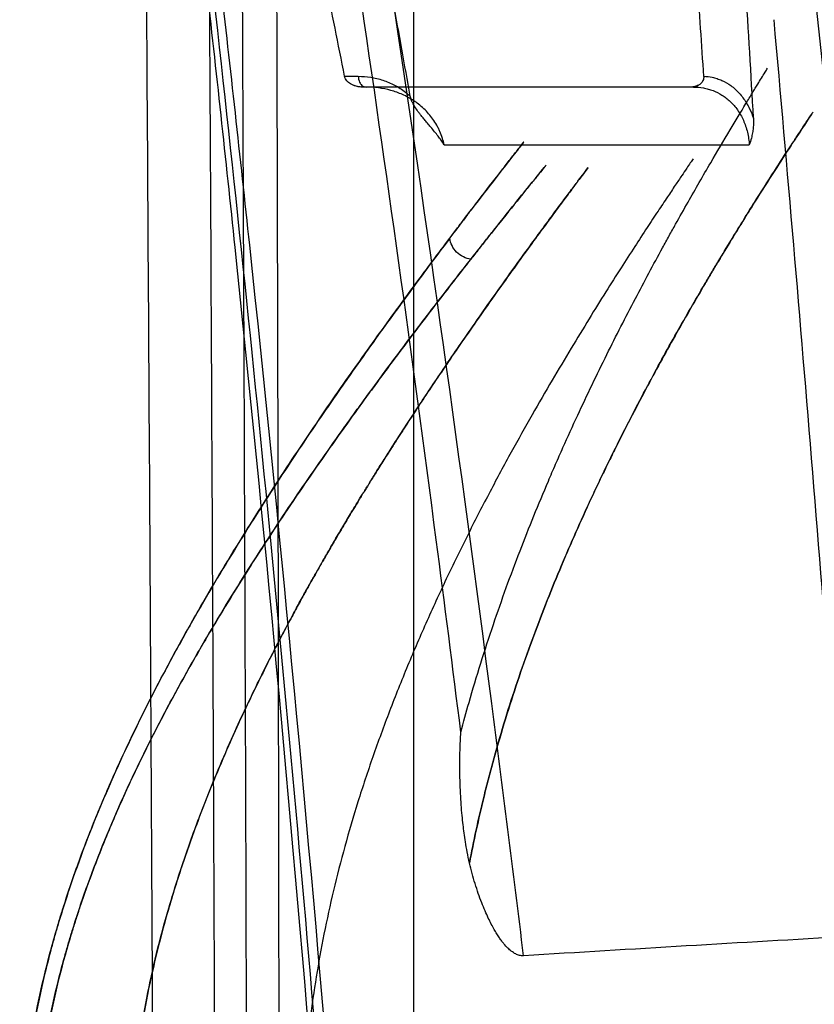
# Model space of a CAD drawing. Header units: millimetres. Extents: x 0 to 297, y 0 to 210.
# Tile 325 of 499: x 145.1 to 145.349, y 159.642 to 159.951. Entities that reach past the tile are written whole.
import ezdxf

# ---------------------------------------------------------------- set-up
doc = ezdxf.new("R2010")
doc.units = ezdxf.units.MM
doc.header["$LTSCALE"] = 16.335
doc.layers.get('0').update_dxf_attribs({"linetype": 'CONTINUOUS'})
doc.layers.add('INTFCLR_1', color=7, linetype='CONTINUOUS')
doc.layers.add('INTFCLR_144815', color=7, linetype='CONTINUOUS')

msp = doc.modelspace()

# ---------------------------------------------------------------- linework, layer by layer
at = {"color": 9, "linetype": 'Continuous'}
msp.add_line((145.2238, 160.99973), (145.2238, 147.92846), dxfattribs=at)
at = {"layer": 'INTFCLR_1', "color": 9, "linetype": 'Continuous'}
for points, knots in [([(145.23517, 159.88257), (145.23598, 159.88365), (145.23756, 159.88574), (145.24056, 159.88969), (145.24509, 159.89561), (145.24972, 159.90162), (145.25335, 159.90628), (145.25491, 159.90828), (145.25644, 159.91024), (145.25712, 159.91112), (145.25848, 159.91285), (145.25756, 159.91168), (145.25678, 159.91068), (145.25371, 159.90676), (145.24903, 159.90073), (145.24398, 159.89416), (145.24039, 159.88946), (145.23888, 159.88748), (145.23646, 159.88429), (145.23073, 159.8767), (145.22131, 159.86403), (145.21144, 159.85041), (145.2047, 159.84089), (145.20143, 159.83621), (145.19918, 159.83298), (145.1928, 159.82375), (145.18222, 159.80802), (145.16817, 159.78597), (145.15661, 159.76649), (145.14869, 159.75219), (145.14417, 159.74369), (145.1374, 159.73056), (145.12773, 159.7102), (145.11845, 159.68666), (145.11332, 159.67078), (145.11114, 159.66326), (145.10974, 159.65817), (145.10613, 159.64409), (145.10274, 159.62581), (145.10103, 159.60731), (145.10062, 159.59797), (145.10051, 159.5926), (145.10046, 159.57934), (145.10163, 159.56217), (145.10455, 159.54397), (145.10638, 159.53502), (145.10753, 159.52993), (145.10933, 159.52239), (145.11237, 159.51131), (145.11855, 159.49227), (145.12577, 159.47393), (145.13278, 159.45843), (145.13689, 159.44982), (145.14302, 159.43744), (145.15246, 159.41977), (145.16548, 159.39753), (145.17536, 159.38176), (145.18185, 159.37176), (145.18595, 159.36551), (145.19275, 159.35532), (145.20194, 159.34195), (145.20922, 159.33168), (145.21265, 159.3269)], [0, 0, 0, 0, 0.005797, 0.01133, 0.021476, 0.037955, 0.044218, 0.046836, 0.0491, 0.054387, 0.05482, 0.055229, 0.05859, 0.062716, 0.075143, 0.092818, 0.098027, 0.100749, 0.103544, 0.115354, 0.141812, 0.171787, 0.188025, 0.192212, 0.196449, 0.205034, 0.240697, 0.278371, 0.31799, 0.338541, 0.349008, 0.35957, 0.402408, 0.446323, 0.46879, 0.474471, 0.480178, 0.491596, 0.537273, 0.560271, 0.571849, 0.577661, 0.58346, 0.629177, 0.651777, 0.663046, 0.668676, 0.674302, 0.696525, 0.718311, 0.760793, 0.781563, 0.791836, 0.801994, 0.841252, 0.878375, 0.913316, 0.92169, 0.929872, 0.945621, 0.974598, 1, 1, 1, 1]), ([(145.10533, 159.60446), (145.10565, 159.60964), (145.10713, 159.6251), (145.11058, 159.64294), (145.11424, 159.65669), (145.11566, 159.66166), (145.11788, 159.66902), (145.12309, 159.68455), (145.13254, 159.70756), (145.14236, 159.72744), (145.14925, 159.74027), (145.15384, 159.74857), (145.1619, 159.76256), (145.17366, 159.78159), (145.18794, 159.80314), (145.1987, 159.81851), (145.20518, 159.82753), (145.20747, 159.83069), (145.2108, 159.83526), (145.21765, 159.84456), (145.22769, 159.85787), (145.23727, 159.87026), (145.24309, 159.87767), (145.24555, 159.88079), (145.24708, 159.88272), (145.2507, 159.88727), (145.25629, 159.89426), (145.26026, 159.89918), (145.26709, 159.90756), (145.26327, 159.90288), (145.26188, 159.90116), (145.26023, 159.89913), (145.2566, 159.89464), (145.25185, 159.88873), (145.24726, 159.88295), (145.2442, 159.87908), (145.2426, 159.87704), (145.24177, 159.87599)], [0, 0, 0, 0, 0.040506, 0.121371, 0.141609, 0.151728, 0.161805, 0.201681, 0.27975, 0.35606, 0.374896, 0.393571, 0.430256, 0.501054, 0.568453, 0.632314, 0.647694, 0.655285, 0.662788, 0.691892, 0.745638, 0.793099, 0.81429, 0.819306, 0.824191, 0.83354, 0.865265, 0.887575, 0.901676, 0.91187, 0.915934, 0.920634, 0.931879, 0.961459, 0.979668, 0.989598, 1, 1, 1, 1]), ([(145.21265, 159.3269), (145.2155, 159.32293), (145.22058, 159.31593), (145.22658, 159.3078), (145.23002, 159.30318), (145.23156, 159.30112), (145.23288, 159.29936), (145.2379, 159.29268), (145.22488, 159.31003), (145.22141, 159.31482), (145.21825, 159.31915), (145.21682, 159.32113), (145.21414, 159.32482), (145.20831, 159.33294), (145.19931, 159.34573), (145.19098, 159.35795), (145.18562, 159.36602), (145.18356, 159.36914), (145.18039, 159.37398), (145.17334, 159.38493), (145.16243, 159.40259), (145.14946, 159.42517), (145.14066, 159.44206), (145.13563, 159.45246), (145.13358, 159.45677), (145.13004, 159.46443), (145.12321, 159.48014), (145.11626, 159.49872), (145.11044, 159.51801), (145.10542, 159.53813), (145.10115, 159.56409), (145.10027, 159.58656), (145.1007, 159.59984), (145.10097, 159.6052), (145.10165, 159.61452), (145.10387, 159.63295), (145.10773, 159.65108), (145.11164, 159.66503), (145.11315, 159.67006), (145.11549, 159.67751), (145.11927, 159.68847), (145.12484, 159.70272), (145.13278, 159.72104), (145.1404, 159.73656), (145.14727, 159.74953), (145.15184, 159.75791), (145.15983, 159.77202), (145.17143, 159.79121), (145.18545, 159.8129), (145.19595, 159.82836), (145.20227, 159.83742), (145.20449, 159.84058), (145.20772, 159.84515), (145.21434, 159.85444), (145.22399, 159.86767), (145.2316, 159.87784), (145.23517, 159.88257)], [0, 0, 0, 0, 0.021193, 0.037479, 0.043683, 0.046271, 0.048489, 0.053673, 0.073378, 0.090943, 0.0935, 0.096125, 0.101573, 0.113235, 0.139453, 0.169302, 0.17731, 0.181394, 0.185517, 0.20238, 0.237809, 0.275409, 0.315169, 0.320297, 0.32546, 0.335843, 0.356821, 0.399693, 0.421672, 0.444095, 0.489481, 0.535387, 0.541203, 0.547034, 0.55865, 0.581697, 0.627372, 0.638765, 0.644461, 0.650139, 0.672584, 0.694656, 0.716404, 0.759045, 0.769541, 0.77996, 0.800413, 0.839774, 0.877093, 0.912294, 0.920744, 0.924914, 0.929034, 0.94499, 0.974318, 1, 1, 1, 1]), ([(145.24177, 159.87599), (145.24098, 159.87611), (145.23935, 159.87663), (145.23663, 159.87855), (145.23535, 159.88097), (145.23517, 159.88257)], [0, 0, 0, 0, 0.243625, 0.510031, 1, 1, 1, 1]), ([(145.24177, 159.87599), (145.23814, 159.87137), (145.23042, 159.86143), (145.2206, 159.8485), (145.21386, 159.83942), (145.21058, 159.83495), (145.20832, 159.83186), (145.2019, 159.82302), (145.19122, 159.80792), (145.17697, 159.78672), (145.16517, 159.76796), (145.15704, 159.75416), (145.15239, 159.74597), (145.14541, 159.73331), (145.13766, 159.71814), (145.12959, 159.70023), (145.12392, 159.68631), (145.12008, 159.6756), (145.11771, 159.66831), (145.11617, 159.66339), (145.1122, 159.64977), (145.10828, 159.63205), (145.10606, 159.61432), (145.10547, 159.6068), (145.10533, 159.60446)], [0, 0, 0, 0, 0.057203, 0.122497, 0.158007, 0.167175, 0.176451, 0.19525, 0.273521, 0.356431, 0.443782, 0.489127, 0.512215, 0.535462, 0.629807, 0.677857, 0.726571, 0.776055, 0.788565, 0.801111, 0.826194, 0.926627, 0.977247, 1, 1, 1, 1])]:
    msp.add_open_spline(points, degree=3, knots=knots, dxfattribs=at)
at = {"layer": 'INTFCLR_1', "color": 6, "linetype": 'Continuous'}
msp.add_open_spline([(145.13507, 159.60446), (145.13531, 159.60879), (145.13601, 159.61749), (145.13767, 159.63061), (145.13998, 159.64393), (145.14296, 159.65749), (145.14664, 159.67138), (145.15102, 159.68551), (145.1559, 159.69929), (145.16087, 159.71195), (145.16555, 159.72296), (145.16983, 159.73241), (145.17372, 159.7406), (145.17724, 159.74773), (145.18041, 159.75397), (145.18327, 159.75944), (145.18583, 159.76424), (145.18813, 159.76848), (145.19019, 159.77222), (145.19203, 159.77551), (145.19368, 159.77842), (145.19515, 159.781), (145.19649, 159.78332), (145.1978, 159.78559), (145.1992, 159.78798), (145.20069, 159.7905), (145.20216, 159.79298), (145.20361, 159.79539), (145.20511, 159.79788), (145.20677, 159.80061), (145.20863, 159.80364), (145.2107, 159.80699), (145.21301, 159.81069), (145.21559, 159.81476), (145.21843, 159.81922), (145.22159, 159.82411), (145.22509, 159.82944), (145.22894, 159.83526), (145.23319, 159.84157), (145.23785, 159.8484), (145.24294, 159.85576), (145.24838, 159.86351), (145.25385, 159.87118), (145.25899, 159.8783), (145.26356, 159.88457), (145.26751, 159.88993), (145.27089, 159.89448), (145.27359, 159.8981), (145.27589, 159.90118), (145.27717, 159.90288), (145.27928, 159.90567), (145.27687, 159.90247), (145.27553, 159.9007), (145.27316, 159.89753), (145.27046, 159.89392), (145.26714, 159.88943), (145.26329, 159.8842), (145.25885, 159.87812), (145.25386, 159.8712), (145.24854, 159.86373), (145.24323, 159.85617), (145.23825, 159.84899), (145.23371, 159.84233), (145.22956, 159.83619), (145.22581, 159.83053), (145.2224, 159.82534), (145.21932, 159.82059), (145.21653, 159.81625), (145.21402, 159.81229), (145.21175, 159.80868), (145.20972, 159.80541), (145.20789, 159.80245), (145.20626, 159.79978), (145.20479, 159.79736), (145.20347, 159.79517), (145.20221, 159.79307), (145.2009, 159.79086), (145.19945, 159.78841), (145.19797, 159.78587), (145.19647, 159.7833), (145.19496, 159.78067), (145.1933, 159.77775), (145.19144, 159.77446), (145.18936, 159.77072), (145.18703, 159.76647), (145.18444, 159.76165), (145.18154, 159.75616), (145.17832, 159.74989), (145.17475, 159.74272), (145.17081, 159.7345), (145.16646, 159.725), (145.1617, 159.71396), (145.15661, 159.70119), (145.15158, 159.68719), (145.14701, 159.67269), (145.14318, 159.65843), (145.1401, 159.64453), (145.13772, 159.63094), (145.13602, 159.61764), (145.13531, 159.60883), (145.13507, 159.60446)], degree=3, knots=[0, 0, 0, 0, 0.019249, 0.03879, 0.058735, 0.079305, 0.100464, 0.122534, 0.14506, 0.165393, 0.182947, 0.198213, 0.211504, 0.223225, 0.233541, 0.242612, 0.250647, 0.257728, 0.264038, 0.269605, 0.274509, 0.278889, 0.282799, 0.286411, 0.290526, 0.295111, 0.299418, 0.303336, 0.30761, 0.312336, 0.317549, 0.32339, 0.329849, 0.336947, 0.344785, 0.353368, 0.362791, 0.373124, 0.38436, 0.396609, 0.409849, 0.424141, 0.438658, 0.451716, 0.463187, 0.473102, 0.481384, 0.488217, 0.493547, 0.497471, 0.5, 0.503281, 0.507411, 0.512874, 0.519702, 0.527874, 0.537527, 0.548643, 0.561292, 0.575443, 0.589403, 0.602326, 0.614268, 0.625221, 0.635265, 0.644435, 0.652801, 0.660424, 0.66737, 0.673648, 0.679351, 0.684483, 0.689118, 0.693266, 0.697041, 0.700461, 0.704173, 0.708453, 0.713106, 0.717257, 0.721659, 0.726591, 0.732176, 0.738467, 0.74561, 0.753676, 0.762813, 0.773183, 0.784983, 0.798403, 0.813721, 0.83141, 0.851816, 0.87479, 0.897514, 0.919312, 0.940403, 0.960738, 0.980593, 1, 1, 1, 1], dxfattribs=at)
msp.add_open_spline([(145.13507, 159.60446), (145.13531, 159.60879), (145.13601, 159.61749), (145.13767, 159.63061), (145.13998, 159.64393), (145.14296, 159.65749), (145.14664, 159.67138), (145.15102, 159.68551), (145.1559, 159.69929), (145.16087, 159.71195), (145.16555, 159.72296), (145.16983, 159.73241), (145.17372, 159.7406), (145.17724, 159.74773), (145.18041, 159.75397), (145.18327, 159.75944), (145.18583, 159.76424), (145.18813, 159.76848), (145.19019, 159.77222), (145.19203, 159.77551), (145.19368, 159.77842), (145.19515, 159.781), (145.19649, 159.78332), (145.1978, 159.78559), (145.1992, 159.78798), (145.20069, 159.7905), (145.20216, 159.79298), (145.20361, 159.79539), (145.20511, 159.79788), (145.20677, 159.80061), (145.20863, 159.80364), (145.2107, 159.80699), (145.21301, 159.81069), (145.21559, 159.81476), (145.21843, 159.81922), (145.22159, 159.82411), (145.22509, 159.82944), (145.22894, 159.83526), (145.23319, 159.84157), (145.23785, 159.8484), (145.24294, 159.85576), (145.24838, 159.86351), (145.25385, 159.87118), (145.25899, 159.8783), (145.26356, 159.88457), (145.26751, 159.88993), (145.27089, 159.89448), (145.27359, 159.8981), (145.27589, 159.90118), (145.27717, 159.90288), (145.27928, 159.90567), (145.27687, 159.90247), (145.27553, 159.9007), (145.27316, 159.89753), (145.27046, 159.89392), (145.26714, 159.88943), (145.26329, 159.8842), (145.25885, 159.87812), (145.25386, 159.8712), (145.24854, 159.86373), (145.24323, 159.85617), (145.23825, 159.84899), (145.23371, 159.84233), (145.22956, 159.83619), (145.22581, 159.83053), (145.2224, 159.82534), (145.21932, 159.82059), (145.21653, 159.81625), (145.21402, 159.81229), (145.21175, 159.80868), (145.20972, 159.80541), (145.20789, 159.80245), (145.20626, 159.79978), (145.20479, 159.79736), (145.20347, 159.79517), (145.20221, 159.79307), (145.2009, 159.79086), (145.19945, 159.78841), (145.19797, 159.78587), (145.19647, 159.7833), (145.19496, 159.78067), (145.1933, 159.77775), (145.19144, 159.77446), (145.18936, 159.77072), (145.18703, 159.76647), (145.18444, 159.76165), (145.18154, 159.75616), (145.17832, 159.74989), (145.17475, 159.74272), (145.17081, 159.7345), (145.16646, 159.725), (145.1617, 159.71396), (145.15661, 159.70119), (145.15158, 159.68719), (145.14701, 159.67269), (145.14318, 159.65843), (145.1401, 159.64453), (145.13772, 159.63094), (145.13602, 159.61764), (145.13531, 159.60883), (145.13507, 159.60446)], degree=3, knots=[0, 0, 0, 0, 0.019249, 0.03879, 0.058735, 0.079305, 0.100464, 0.122534, 0.14506, 0.165393, 0.182947, 0.198213, 0.211504, 0.223225, 0.233541, 0.242612, 0.250647, 0.257728, 0.264038, 0.269605, 0.274509, 0.278889, 0.282799, 0.286411, 0.290526, 0.295111, 0.299418, 0.303336, 0.30761, 0.312336, 0.317549, 0.32339, 0.329849, 0.336947, 0.344785, 0.353368, 0.362791, 0.373124, 0.38436, 0.396609, 0.409849, 0.424141, 0.438658, 0.451716, 0.463187, 0.473102, 0.481384, 0.488217, 0.493547, 0.497471, 0.5, 0.503281, 0.507411, 0.512874, 0.519702, 0.527874, 0.537527, 0.548643, 0.561292, 0.575443, 0.589403, 0.602326, 0.614268, 0.625221, 0.635265, 0.644435, 0.652801, 0.660424, 0.66737, 0.673648, 0.679351, 0.684483, 0.689118, 0.693266, 0.697041, 0.700461, 0.704173, 0.708453, 0.713106, 0.717257, 0.721659, 0.726591, 0.732176, 0.738467, 0.74561, 0.753676, 0.762813, 0.773183, 0.784983, 0.798403, 0.813721, 0.83141, 0.851816, 0.87479, 0.897514, 0.919312, 0.940403, 0.960738, 0.980593, 1, 1, 1, 1], dxfattribs=at)
at = {"layer": 'INTFCLR_144815', "color": 9, "linetype": 'Continuous'}
for p, q in [((145.20219, 159.93334), (145.20649, 159.93334)), ((145.31163, 159.92996), (145.20776, 159.92996)), ((145.2334, 159.91184), (145.3291, 159.91184))]:
    msp.add_line(p, q, dxfattribs=at)
at = {"layer": 'INTFCLR_144815', "color": 6, "linetype": 'Continuous'}
for centre, radius, start, end in [((146.98863, 131.29941), 28.41092, 93.28557, 93.491621), ((146.95146, 131.9272), 27.78203, 93.28324, 93.493955)]:
    msp.add_arc(centre, radius, start, end, dxfattribs=at)
for centre, major_axis, ratio, start_param, end_param in [((144.85961, 158.72177), (0, 7.28428), 0.039078, -1.448351, -1.391969), ((144.85961, 159.0016), (0, 8.00534), 0.039078, -1.494575, -1.445931), ((144.85961, 159.36244), (0, 8.24578), 0.039078, -1.540591, -1.49357), ((144.85961, 158.84143), (0, 7.76497), 0.039078, -1.471502, -1.421493), ((144.85961, 158.05042), (0, 2.95701), 0.133505, -1.014647, -0.867252), ((144.85961, 156.14404), (0, 4.57643), 0.133505, -0.595256, -0.583448), ((144.85961, 158.26297), (0, 3.79695), 0.133505, -1.115285, -1.106455), ((144.85961, 158.41337), (0, 3.83501), 0.133505, -1.166995, -1.155268), ((144.85961, 156.29444), (0, 4.53837), 0.133505, -0.642762, -0.631908), ((144.85961, 157.70409), (0, 4.13021), 0.13772, -1.076469, -0.995551)]:
    msp.add_ellipse(centre, major_axis=major_axis, ratio=ratio, start_param=start_param, end_param=end_param, dxfattribs=at)
at = {"layer": 'INTFCLR_144815', "color": 9, "linetype": 'Continuous'}
for points, knots in [([(145.39778, 159.66084), (145.39147, 159.72819), (145.37669, 159.87715), (145.35123, 160.10292), (145.32158, 160.33151), (145.29974, 160.47834), (145.28854, 160.5484)], [0, 0, 0, 0, 0.226896, 0.502094, 0.762044, 1, 1, 1, 1]), ([(145.38339, 159.61626), (145.38216, 159.6301), (145.37487, 159.7113), (145.36008, 159.86511), (145.34493, 160.00491), (145.33654, 160.07741)], [0, 0, 0, 0, 0.089951, 0.527612, 1, 1, 1, 1]), ([(145.15876, 159.96267), (145.16188, 159.93501), (145.17438, 159.81978), (145.18508, 159.70436), (145.19238, 159.61659)], [0, 0, 0, 0, 0.240119, 1, 1, 1, 1]), ([(145.16317, 159.96338), (145.16634, 159.93572), (145.17907, 159.8205), (145.18997, 159.70508), (145.19741, 159.6173)], [0, 0, 0, 0, 0.240127, 1, 1, 1, 1]), ([(145.23866, 159.7277), (145.23614, 159.74782), (145.22615, 159.82583), (145.21534, 159.90373), (145.20676, 159.96146)], [0, 0, 0, 0, 0.257866, 1, 1, 1, 1]), ([(145.25833, 159.65759), (145.2551, 159.68395), (145.24232, 159.78539), (145.22817, 159.88666), (145.21674, 159.96146)], [0, 0, 0, 0, 0.259846, 1, 1, 1, 1]), ([(145.23866, 159.7277), (145.23948, 159.73082), (145.2426, 159.74215), (145.24856, 159.76118), (145.25695, 159.7843), (145.26373, 159.80096), (145.26837, 159.8117), (145.27141, 159.81859), (145.27666, 159.83011), (145.28416, 159.84571), (145.29308, 159.8632), (145.2997, 159.87555), (145.30363, 159.8827), (145.305, 159.88517), (145.30696, 159.8887), (145.31092, 159.89574), (145.3166, 159.90561), (145.32268, 159.91591), (145.32707, 159.9232), (145.32971, 159.92754), (145.33095, 159.92957), (145.33228, 159.93172), (145.33356, 159.93381), (145.33458, 159.93546), (145.33484, 159.93588)], [0, 0, 0, 0, 0.042103, 0.153122, 0.25987, 0.362549, 0.387587, 0.412353, 0.460709, 0.552576, 0.637959, 0.71664, 0.735219, 0.744339, 0.753339, 0.787859, 0.849708, 0.901786, 0.943681, 0.960615, 0.968033, 0.974699, 0.993548, 1, 1, 1, 1]), ([(145.20649, 159.93334), (145.2078, 159.93334), (145.21041, 159.93314), (145.21425, 159.93223), (145.21731, 159.93094), (145.21966, 159.92958), (145.2213, 159.92842), (145.22232, 159.92756), (145.22279, 159.92714)], [0, 0, 0, 0, 0.219449, 0.438734, 0.661491, 0.776561, 0.894623, 1, 1, 1, 1]), ([(145.20649, 159.93334), (145.20651, 159.93271), (145.20673, 159.93166), (145.20758, 159.93038), (145.20845, 159.92996), (145.20892, 159.92996)], [0, 0, 0, 0, 0.421808, 0.686847, 1, 1, 1, 1]), ([(145.31483, 159.93334), (145.31572, 159.93331), (145.31713, 159.93315), (145.31902, 159.93265), (145.32103, 159.93188), (145.32295, 159.93077), (145.32471, 159.92933), (145.32599, 159.92806), (145.32717, 159.92661), (145.32827, 159.92497), (145.32942, 159.92285), (145.33008, 159.92122), (145.33042, 159.92021)], [0, 0, 0, 0, 0.122556, 0.195168, 0.268614, 0.419482, 0.499077, 0.581644, 0.667598, 0.758038, 0.852833, 1, 1, 1, 1]), ([(145.2334, 159.91184), (145.23327, 159.91253), (145.2329, 159.91395), (145.23226, 159.91569), (145.23162, 159.91707), (145.23092, 159.91838), (145.22993, 159.91993), (145.22859, 159.92163), (145.22706, 159.92322), (145.22549, 159.92457), (145.22383, 159.92575), (145.22217, 159.92674), (145.2198, 159.92792), (145.21671, 159.92902), (145.21285, 159.9298), (145.21024, 159.92996), (145.20892, 159.92996)], [0, 0, 0, 0, 0.064031, 0.133486, 0.167974, 0.202076, 0.268825, 0.334386, 0.398447, 0.468574, 0.52247, 0.583635, 0.643969, 0.762506, 0.880808, 1, 1, 1, 1]), ([(145.31163, 159.92996), (145.31202, 159.92996), (145.31258, 159.93013), (145.31302, 159.93045), (145.31313, 159.93054)], [0, 0, 0, 0, 0.725303, 1, 1, 1, 1]), ([(145.31163, 159.92996), (145.31266, 159.92996), (145.31422, 159.92983), (145.31625, 159.92937), (145.31824, 159.92872), (145.32014, 159.92777), (145.32191, 159.92654), (145.32317, 159.92544), (145.32436, 159.9242), (145.32544, 159.9228), (145.32642, 159.92124), (145.32728, 159.91955), (145.32799, 159.91772), (145.32854, 159.91577), (145.32892, 159.9138), (145.32906, 159.91248), (145.3291, 159.91184)], [0, 0, 0, 0, 0.111729, 0.167551, 0.223554, 0.336669, 0.395151, 0.454927, 0.516226, 0.579824, 0.64564, 0.713503, 0.784146, 0.85669, 0.930987, 1, 1, 1, 1]), ([(145.24137, 159.68664), (145.24268, 159.69354), (145.24463, 159.70252), (145.2474, 159.7135), (145.24962, 159.72173), (145.25371, 159.73571), (145.2602, 159.75498), (145.26884, 159.77707), (145.27656, 159.79467), (145.28215, 159.80656), (145.28534, 159.81313), (145.28999, 159.82252), (145.2969, 159.83587), (145.30611, 159.85264), (145.31294, 159.86447), (145.31733, 159.8719), (145.32007, 159.87648), (145.32451, 159.88381), (145.33037, 159.89327), (145.33664, 159.90314), (145.34085, 159.90963), (145.34326, 159.91332), (145.34454, 159.91526), (145.34587, 159.91728), (145.3473, 159.91945), (145.34812, 159.92068), (145.34952, 159.92277), (145.34736, 159.91953), (145.34649, 159.91822), (145.34507, 159.91607), (145.3438, 159.91415), (145.34107, 159.90998), (145.33656, 159.90301), (145.3303, 159.89315), (145.32444, 159.88371), (145.32036, 159.87696), (145.31834, 159.87358), (145.31693, 159.87122), (145.31288, 159.86438), (145.30607, 159.85257), (145.29687, 159.83583), (145.28915, 159.82089), (145.28374, 159.80986), (145.2806, 159.80327), (145.27583, 159.793), (145.26884, 159.77707), (145.2602, 159.75495), (145.25369, 159.73567), (145.2496, 159.72168), (145.24739, 159.71345), (145.24462, 159.70249), (145.24268, 159.69353), (145.24137, 159.68664)], [0, 0, 0, 0, 0.040438, 0.052843, 0.065179, 0.089471, 0.136654, 0.182117, 0.225934, 0.247225, 0.257692, 0.267989, 0.307473, 0.344204, 0.378078, 0.386079, 0.393879, 0.408741, 0.435419, 0.457928, 0.476049, 0.479857, 0.483352, 0.489366, 0.494063, 0.497409, 0.5, 0.502785, 0.510923, 0.513801, 0.517003, 0.524311, 0.542386, 0.564839, 0.591486, 0.606348, 0.610222, 0.614147, 0.62214, 0.655969, 0.692631, 0.732018, 0.752723, 0.763321, 0.77403, 0.817893, 0.8634, 0.910625, 0.934938, 0.947266, 0.959637, 1, 1, 1, 1]), ([(145.24137, 159.68664), (145.24268, 159.69354), (145.24463, 159.70252), (145.2474, 159.7135), (145.24962, 159.72173), (145.25371, 159.73571), (145.2602, 159.75498), (145.26884, 159.77707), (145.27656, 159.79467), (145.28215, 159.80656), (145.28534, 159.81313), (145.28999, 159.82252), (145.2969, 159.83587), (145.30611, 159.85264), (145.31294, 159.86447), (145.31733, 159.8719), (145.32007, 159.87648), (145.32451, 159.88381), (145.33037, 159.89327), (145.33664, 159.90314), (145.34085, 159.90963), (145.34326, 159.91332), (145.34454, 159.91526), (145.34587, 159.91728), (145.3473, 159.91945), (145.34812, 159.92068), (145.34952, 159.92277), (145.34736, 159.91953), (145.34649, 159.91822), (145.34507, 159.91607), (145.3438, 159.91415), (145.34107, 159.90998), (145.33656, 159.90301), (145.3303, 159.89315), (145.32444, 159.88371), (145.32036, 159.87696), (145.31834, 159.87358), (145.31693, 159.87122), (145.31288, 159.86438), (145.30607, 159.85257), (145.29687, 159.83583), (145.28915, 159.82089), (145.28374, 159.80986), (145.2806, 159.80327), (145.27583, 159.793), (145.26884, 159.77707), (145.2602, 159.75495), (145.25369, 159.73567), (145.2496, 159.72168), (145.24739, 159.71345), (145.24462, 159.70249), (145.24268, 159.69353), (145.24137, 159.68664)], [0, 0, 0, 0, 0.040438, 0.052843, 0.065179, 0.089471, 0.136654, 0.182117, 0.225934, 0.247225, 0.257692, 0.267989, 0.307473, 0.344204, 0.378078, 0.386079, 0.393879, 0.408741, 0.435419, 0.457928, 0.476049, 0.479857, 0.483352, 0.489366, 0.494063, 0.497409, 0.5, 0.502785, 0.510923, 0.513801, 0.517003, 0.524311, 0.542386, 0.564839, 0.591486, 0.606348, 0.610222, 0.614147, 0.62214, 0.655969, 0.692631, 0.732018, 0.752723, 0.763321, 0.77403, 0.817893, 0.8634, 0.910625, 0.934938, 0.947266, 0.959637, 1, 1, 1, 1])]:
    msp.add_open_spline(points, degree=3, knots=knots, dxfattribs=at)
at = {"layer": 'INTFCLR_144815', "color": 7, "linetype": 'Continuous'}
for points, knots in [([(145.20776, 159.92996), (145.20709, 159.92996), (145.20581, 159.93014), (145.20414, 159.93083), (145.20284, 159.93187), (145.20229, 159.93281), (145.20219, 159.93334)], [0, 0, 0, 0, 0.286226, 0.553593, 0.768116, 1, 1, 1, 1]), ([(145.20776, 159.92996), (145.20731, 159.92996), (145.20644, 159.93004), (145.20559, 159.93027), (145.20519, 159.93042)], [0, 0, 0, 0, 0.514519, 1, 1, 1, 1])]:
    msp.add_open_spline(points, degree=3, knots=knots, dxfattribs=at)
at = {"layer": 'INTFCLR_144815', "color": 6, "linetype": 'Continuous'}
for points, knots in [([(145.31483, 159.93334), (145.31486, 159.93288), (145.31464, 159.93171), (145.31373, 159.93087), (145.31313, 159.93054)], [0, 0, 0, 0, 0.397887, 1, 1, 1, 1]), ([(145.31313, 159.93054), (145.31279, 159.93036), (145.312, 159.93006), (145.31117, 159.92996), (145.31072, 159.92996)], [0, 0, 0, 0, 0.469048, 1, 1, 1, 1]), ([(145.2334, 159.91184), (145.23317, 159.91222), (145.23264, 159.91302), (145.23174, 159.91428), (145.23069, 159.91564), (145.22956, 159.91702), (145.22846, 159.91832), (145.22748, 159.91948), (145.22663, 159.92051), (145.22588, 159.92145), (145.22507, 159.92253), (145.22428, 159.92368), (145.22358, 159.9249), (145.22308, 159.92601), (145.22286, 159.92674), (145.22279, 159.92714)], [0, 0, 0, 0, 0.071947, 0.153903, 0.247038, 0.347697, 0.438846, 0.518788, 0.590347, 0.654202, 0.710942, 0.805337, 0.87835, 0.93524, 1, 1, 1, 1]), ([(145.33042, 159.92021), (145.33045, 159.91969), (145.33046, 159.91866), (145.33035, 159.91713), (145.33012, 159.91557), (145.32973, 159.9138), (145.32935, 159.91253), (145.3291, 159.91184)], [0, 0, 0, 0, 0.183003, 0.362638, 0.536953, 0.73967, 1, 1, 1, 1]), ([(145.3115, 159.90747), (145.3112, 159.90704), (145.31053, 159.90605), (145.30934, 159.9043), (145.30777, 159.90198), (145.30575, 159.89898), (145.30326, 159.89527), (145.30032, 159.89084), (145.29691, 159.88567), (145.29304, 159.87973), (145.28871, 159.873), (145.28393, 159.86546), (145.27872, 159.85709), (145.2731, 159.84788), (145.26713, 159.83784), (145.26085, 159.82698), (145.25434, 159.81534), (145.24769, 159.803), (145.24101, 159.79003), (145.23441, 159.77655), (145.22801, 159.76268), (145.22192, 159.74858), (145.21624, 159.73435), (145.21103, 159.72012), (145.20635, 159.70598), (145.20223, 159.69197), (145.19867, 159.67815), (145.19567, 159.66451), (145.19323, 159.65105), (145.19132, 159.63775), (145.18994, 159.62457), (145.18937, 159.61582), (145.18917, 159.61146)], [0, 0, 0, 0, 0.004876, 0.011, 0.019616, 0.030766, 0.044499, 0.060874, 0.079952, 0.101792, 0.126451, 0.153971, 0.184371, 0.217635, 0.2537, 0.292435, 0.333634, 0.376994, 0.422126, 0.468563, 0.515794, 0.563309, 0.610647, 0.657436, 0.703413, 0.748424, 0.79242, 0.835431, 0.877549, 0.918906, 0.95966, 1, 1, 1, 1]), ([(145.24137, 159.68664), (145.2411, 159.6878), (145.24064, 159.69001), (145.2401, 159.69315), (145.23968, 159.696), (145.23934, 159.69878), (145.23903, 159.70172), (145.23876, 159.70498), (145.23854, 159.70861), (145.23838, 159.71262), (145.23832, 159.71712), (145.23838, 159.7222), (145.23854, 159.72579), (145.23866, 159.7277)], [0, 0, 0, 0, 0.086749, 0.163766, 0.232203, 0.295973, 0.367167, 0.446718, 0.534352, 0.630842, 0.738745, 0.86124, 1, 1, 1, 1]), ([(145.25833, 159.65759), (145.25789, 159.65756), (145.25702, 159.65765), (145.25571, 159.65817), (145.25451, 159.65897), (145.25329, 159.66005), (145.25231, 159.66114), (145.25144, 159.66225), (145.2507, 159.66328), (145.24991, 159.6645), (145.24906, 159.66592), (145.24816, 159.66758), (145.24721, 159.6695), (145.2462, 159.67174), (145.24515, 159.67431), (145.2441, 159.67716), (145.2431, 159.68022), (145.24217, 159.68339), (145.24163, 159.68555), (145.24137, 159.68664)], [0, 0, 0, 0, 0.03813, 0.073174, 0.119446, 0.159887, 0.212104, 0.243836, 0.279956, 0.321044, 0.367782, 0.420968, 0.481624, 0.550982, 0.630445, 0.718026, 0.81021, 0.904883, 1, 1, 1, 1])]:
    msp.add_open_spline(points, degree=3, knots=knots, dxfattribs=at)

doc.saveas('drawing.dxf')
